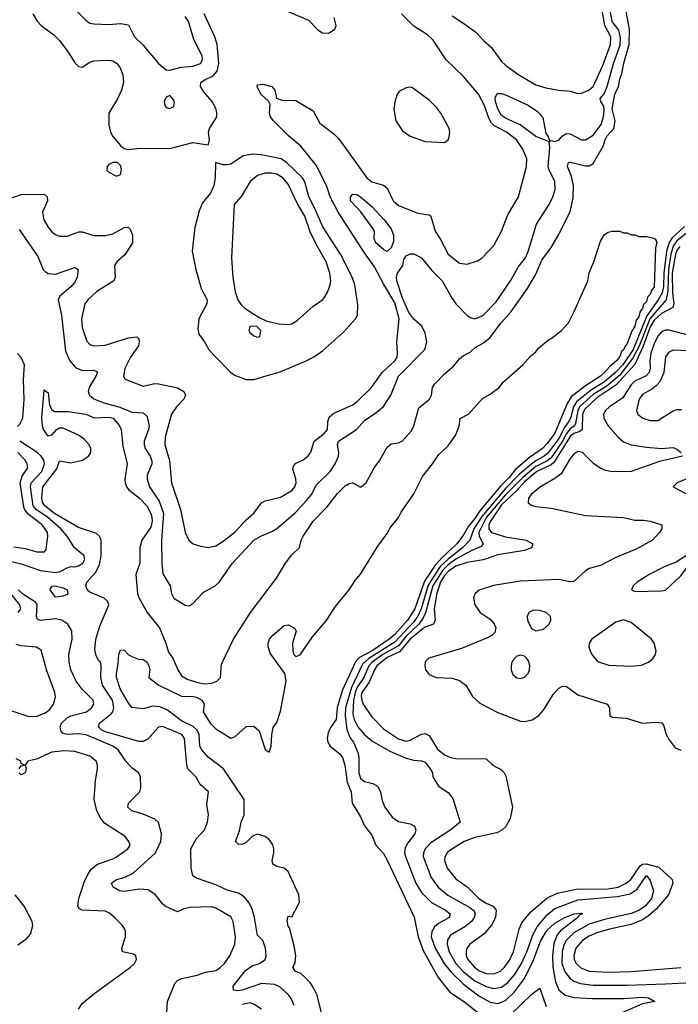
# Model space of a CAD drawing. Header units: inches. Extents: x 1694797 to 1849917, y 907313 to 1017959.
# Tile 523 of 656: x 1775761 to 1779218, y 1001815 to 1006980. Entities that reach past the tile are written whole.
import ezdxf

# ---------------------------------------------------------------- set-up
doc = ezdxf.new("R2010")
doc.units = ezdxf.units.IN
doc.header["$MEASUREMENT"] = 0
doc.layers.add('B7070', color=7, linetype='Continuous')

msp = doc.modelspace()

# ---------------------------------------------------------------- linework, layer by layer
at = {"layer": 'B7070', "color": 5}
for points, elevation in [([(1775759.4, 1005879.4), (1775857.5, 1005737.5), (1775883.9, 1005670), (1775897.2, 1005657.2), (1775910, 1005649.4), (1775950, 1005644.8), (1776050, 1005680.3), (1776068.2, 1005670), (1776062.5, 1005630), (1776050, 1005603.1), (1776030, 1005579.1), (1775972.5, 1005530), (1775962.7, 1005510), (1775980.8, 1005430), (1776001.7, 1005241.8), (1776024.6, 1005190), (1776054.8, 1005154.8), (1776090, 1005140.5), (1776150, 1005140.7), (1776170, 1005133.4), (1776161.8, 1005110), (1776125.6, 1005050), (1776121, 1005030), (1776127.8, 1005010), (1776150, 1004990.9), (1776202.8, 1004970), (1776287.3, 1004947.3), (1776350, 1004921.7), (1776410, 1004917.7), (1776430, 1004898.7), (1776440.1, 1004850), (1776437.1, 1004830), (1776415.1, 1004770), (1776414.7, 1004750), (1776420.6, 1004730), (1776446.2, 1004690), (1776455.7, 1004664.3), (1776455.5, 1004650), (1776430.7, 1004590), (1776429.5, 1004570), (1776443.4, 1004530), (1776493.8, 1004453.8), (1776516.4, 1004390), (1776506.3, 1004250), (1776507.6, 1004127.6), (1776512.8, 1004072.8), (1776550.3, 1004010), (1776558.7, 1003970), (1776570, 1003945.5), (1776630, 1003908.2), (1776650, 1003905.3), (1776670, 1003917.8), (1776724.9, 1003975.1), (1776786.4, 1004010), (1776809, 1004030), (1776878.7, 1004130), (1776990, 1004249.1), (1777030, 1004272.3), (1777085, 1004295), (1777110, 1004311.8), (1777206.8, 1004393.2), (1777270, 1004460.8), (1777292.9, 1004490), (1777319.4, 1004540.6), (1777390, 1004609.2), (1777417.4, 1004650), (1777434.3, 1004690), (1777436.3, 1004710), (1777429.6, 1004750.4), (1777434, 1004770), (1777529.2, 1004830), (1777570, 1004877.1), (1777630, 1004917.1), (1777670, 1004950.3), (1777708.5, 1005010), (1777749.7, 1005110), (1777886.8, 1005250), (1777898.7, 1005290), (1777890, 1005335.7), (1777871.8, 1005371.8), (1777829.5, 1005409.5), (1777803.5, 1005443.5), (1777770, 1005518.4), (1777739.8, 1005610), (1777739.2, 1005630), (1777744.6, 1005650), (1777771.9, 1005690), (1777777.6, 1005722.4), (1777790, 1005742), (1777810, 1005752.4), (1777830, 1005751.4), (1777870, 1005730.2), (1777924.1, 1005664.1), (1777977.5, 1005610), (1778030, 1005516.9), (1778050, 1005489.4), (1778110, 1005427.5), (1778130, 1005415.2), (1778150, 1005411.2), (1778190.9, 1005429.1), (1778260.9, 1005499.1), (1778337.5, 1005610), (1778377.4, 1005682.6), (1778414.9, 1005730), (1778430, 1005763.8), (1778473.2, 1005906.8), (1778539.9, 1006010), (1778559.3, 1006050), (1778572, 1006090), (1778570, 1006133.6), (1778539.8, 1006190), (1778534.6, 1006210), (1778542.8, 1006310), (1778539, 1006339), (1778470, 1006367), (1778388.1, 1006428.1), (1778310, 1006463.8), (1778290, 1006477.4), (1778270, 1006512), (1778258.1, 1006550), (1778257, 1006570), (1778267.1, 1006592.9), (1778290, 1006593), (1778310, 1006586.2), (1778430, 1006531.3), (1778479, 1006499), (1778506.2, 1006466.2), (1778522.9, 1006382.9), (1778533.6, 1006370), (1778542.5, 1006342.5), (1778550, 1006346), (1778570, 1006341.8), (1778590, 1006348), (1778610, 1006370.3), (1778630, 1006383.1), (1778650, 1006381.5), (1778710, 1006350.2), (1778730, 1006350.2), (1778770, 1006374.8), (1778812, 1006430), (1778825.7, 1006470), (1778827.7, 1006507.7), (1778826.4, 1006526.4), (1778811.2, 1006550), (1778806.6, 1006566.6), (1778828.4, 1006591.6), (1778844.9, 1006630), (1778876.9, 1006750), (1778913.2, 1006846.8), (1778915, 1006885), (1778905, 1006925), (1778870, 1006970), (1778860.7, 1007030)], 560), ([(1777201.5, 1001810), (1777186, 1001846), (1777170, 1001866.9), (1777126.5, 1001906.5), (1777098.6, 1001918.6), (1777030, 1001925.2), (1776928.9, 1001890), (1776905.4, 1001885.4), (1776883.4, 1001890), (1776881, 1001910), (1776946.6, 1001993.4), (1776982, 1002018), (1777019.7, 1002030), (1777049.7, 1002050), (1777055.4, 1002070), (1777051.5, 1002110), (1777037, 1002150), (1777010, 1002178), (1777006.9, 1002186.9), (1776993.4, 1002270), (1776980, 1002319.9), (1776964.6, 1002350), (1776939.8, 1002379.8), (1776910, 1002398.9), (1776850, 1002414.2), (1776790, 1002441.5), (1776690, 1002476.4), (1776669.9, 1002489.9), (1776661.5, 1002530), (1776659.9, 1002630), (1776690, 1002685.8), (1776730.7, 1002730), (1776747.6, 1002770), (1776751.4, 1002810), (1776743.3, 1002863.3), (1776751.5, 1002930), (1776708.5, 1002968.5), (1776687.4, 1003007.4), (1776644.5, 1003050), (1776637.7, 1003070), (1776626.6, 1003210), (1776612.8, 1003230), (1776510, 1003273.3), (1776490, 1003269.7), (1776433.4, 1003206.6), (1776410, 1003194), (1776386.4, 1003193.6), (1776206.3, 1003246.3), (1776192.6, 1003252.6), (1776174.9, 1003270), (1776180.5, 1003290), (1776241.9, 1003338.1), (1776250.7, 1003350), (1776255.6, 1003370), (1776247.6, 1003410), (1776195.4, 1003490), (1776188, 1003532), (1776189.6, 1003590.4), (1776185.4, 1003610), (1776177, 1003617), (1776162.9, 1003642.9), (1776156.4, 1003676.4), (1776160.6, 1003730), (1776181.5, 1003798.5), (1776229.7, 1003910), (1776222.9, 1003930), (1776204.8, 1003944.8), (1776130, 1003976.8), (1776115.1, 1003990), (1776107.8, 1004010), (1776112.9, 1004030), (1776158.9, 1004081.1), (1776179.9, 1004120.1), (1776189.5, 1004169.5), (1776189.8, 1004249.8), (1776181.1, 1004270), (1776164.4, 1004284.4), (1776070, 1004316.6), (1775943.9, 1004390), (1775894.2, 1004430), (1775881.1, 1004450), (1775878.4, 1004470), (1775883.5, 1004530), (1775955.8, 1004624.2), (1775970, 1004665.5), (1776030, 1004655.8), (1776090.9, 1004669.1), (1776122.7, 1004690), (1776135.3, 1004710), (1776135.6, 1004730), (1776126, 1004750), (1776100, 1004780), (1776070, 1004800.4), (1775990, 1004837), (1775970, 1004837), (1775950, 1004825.1), (1775930, 1004802.9), (1775910, 1004796), (1775887.1, 1004830), (1775881, 1004850), (1775878.3, 1004890), (1775890, 1005038), (1775910, 1005022), (1775918.4, 1004958.4), (1775930, 1004936), (1775944.9, 1004924.9), (1776015.9, 1004924.1), (1776109, 1004911), (1776152.2, 1004892.2), (1776230, 1004895.7), (1776251.1, 1004890), (1776286, 1004850), (1776293.6, 1004830), (1776303.3, 1004743.4), (1776325.1, 1004650), (1776312.8, 1004570), (1776315.4, 1004550), (1776322.6, 1004530), (1776334.4, 1004514.4), (1776390, 1004469.6), (1776428.6, 1004430), (1776450, 1004390.2), (1776455, 1004370), (1776456.6, 1004350), (1776450, 1004317.5), (1776402.2, 1004250), (1776391.4, 1004210), (1776391.6, 1004128.4), (1776371.2, 1004070), (1776380.4, 1003970), (1776386, 1003950), (1776429.6, 1003870), (1776495.7, 1003790), (1776528.8, 1003710), (1776541.6, 1003661.6), (1776567.1, 1003627.1), (1776590.9, 1003570), (1776610, 1003539.1), (1776640.7, 1003520.7), (1776690, 1003505), (1776730, 1003496.6), (1776770, 1003499.7), (1776795.8, 1003510), (1776815.1, 1003530), (1776820.9, 1003599.1), (1776882.8, 1003730), (1776972, 1003870), (1777109.8, 1004050), (1777155.9, 1004130), (1777190, 1004172.9), (1777229, 1004211), (1777238.4, 1004250), (1777248.1, 1004270), (1777301.9, 1004350), (1777375, 1004425), (1777430, 1004495.4), (1777470, 1004534.2), (1777490, 1004547.4), (1777510.3, 1004550.3), (1777550, 1004527), (1777579.5, 1004550), (1777621.6, 1004630), (1777650, 1004666), (1777690, 1004737.3), (1777710, 1004755.2), (1777750, 1004760.2), (1777770, 1004771), (1777817.2, 1004822.8), (1777830.2, 1004849.8), (1777855.8, 1004944.3), (1777911.2, 1004990), (1777922.2, 1005010), (1777928.1, 1005050), (1777940.2, 1005070), (1777990, 1005122.2), (1778037.4, 1005162.6), (1778070, 1005201.5), (1778090, 1005217.7), (1778124.6, 1005235.4), (1778150, 1005258.8), (1778195.9, 1005284.1), (1778228.8, 1005311.2), (1778288.2, 1005390), (1778341.2, 1005450), (1778426.3, 1005570), (1778470, 1005645.3), (1778501.7, 1005718.3), (1778550, 1005785.6), (1778590, 1005852.6), (1778650, 1005974.3), (1778665.3, 1006045.3), (1778667, 1006110), (1778657.5, 1006157.6), (1778636.8, 1006210), (1778640.9, 1006230), (1778650, 1006233.2), (1778730, 1006212.6), (1778750, 1006213.8), (1778770, 1006225.6), (1778823.5, 1006316.5), (1778833.4, 1006350), (1778844.5, 1006370), (1778879.8, 1006410), (1778885.7, 1006450), (1778870, 1006512.8), (1778885.2, 1006590), (1778903.5, 1006630), (1778910, 1006668.5), (1778921.9, 1006698.1), (1778931.3, 1006751.3), (1778960, 1006850), (1778960.8, 1006930), (1778938.2, 1007050)], 540), ([(1776052.7, 1007032.7), (1776110, 1006975.3), (1776130, 1006961.8), (1776150, 1006958.4), (1776230, 1006954.5), (1776290, 1006960.1), (1776332.2, 1006952.2), (1776364, 1006890), (1776407.7, 1006847.7), (1776490, 1006750.3), (1776530, 1006716.3), (1776550, 1006715.5), (1776608.3, 1006731.7), (1776670, 1006735.5), (1776709.6, 1006750), (1776720.4, 1006770), (1776718.5, 1006790), (1776675.6, 1006875.6), (1776646.9, 1006970), (1776630, 1006996.5)], 640), ([(1777170, 1007023.1), (1777276.9, 1006976.9), (1777326, 1006926), (1777350, 1006910.5), (1777382, 1006910), (1777416, 1006930), (1777422, 1006950), (1777411.1, 1006991.1)], 620), ([(1778030, 1007000.1), (1778096.9, 1006956.9), (1778155, 1006915), (1778195.6, 1006870), (1778236.1, 1006836.1), (1778290, 1006760.8), (1778310, 1006741.8), (1778374.7, 1006694.7), (1778470, 1006638.6), (1778522.5, 1006622.5), (1778590, 1006609.5), (1778650, 1006604.3), (1778690, 1006592.8), (1778710, 1006594), (1778747.9, 1006610), (1778769.9, 1006630.1), (1778820.6, 1006739.4), (1778862.1, 1006850), (1778863.5, 1006890), (1778831.9, 1006950), (1778817.8, 1007030)], 580), ([(1775710, 1006042.6), (1775770, 1006062.2), (1775890, 1006064), (1775906, 1006050), (1775907.1, 1006030), (1775880.9, 1005970), (1775887.8, 1005930), (1775910, 1005891.8), (1775930, 1005867.8), (1775950, 1005852.6), (1775970, 1005845.2), (1776010, 1005844.2), (1776072.5, 1005867.5), (1776090, 1005867), (1776150, 1005848.4), (1776210, 1005847.4), (1776250, 1005857), (1776310, 1005890.2), (1776330, 1005891.7), (1776340.5, 1005880.5), (1776352.8, 1005850), (1776352.7, 1005810), (1776313.6, 1005746.4), (1776271.5, 1005710), (1776259.2, 1005690), (1776263.2, 1005630), (1776254.6, 1005610), (1776166.5, 1005553.5), (1776119.1, 1005510), (1776103.5, 1005490), (1776085.4, 1005410), (1776090, 1005364.9), (1776113.9, 1005293.9), (1776130, 1005276.5), (1776150, 1005268.8), (1776210, 1005272.4), (1776331.6, 1005311.6), (1776376.4, 1005316.4), (1776386.7, 1005306.7), (1776389.2, 1005290), (1776384.1, 1005270), (1776342.7, 1005210), (1776314, 1005150), (1776306.2, 1005110), (1776314.1, 1005094.1), (1776410, 1005057.2), (1776468.7, 1005071.3), (1776489.8, 1005070.2), (1776590, 1005048.6), (1776623.6, 1005030), (1776632.1, 1005010), (1776622.7, 1004990), (1776583.8, 1004950), (1776558.5, 1004910), (1776525.3, 1004790), (1776523.9, 1004750), (1776547.4, 1004667.4), (1776558.3, 1004550), (1776605, 1004410), (1776630.1, 1004290.1), (1776649.4, 1004249.4), (1776671.2, 1004231.2), (1776710, 1004218), (1776750, 1004211.8), (1776790, 1004219.6), (1776830, 1004244.4), (1776890, 1004291.5), (1776950, 1004356.5), (1776990, 1004391.8), (1777030, 1004446.3), (1777050, 1004456.5), (1777130, 1004475.2), (1777190, 1004511), (1777205.9, 1004530), (1777212.1, 1004550), (1777211, 1004571), (1777195.5, 1004624.5), (1777199.3, 1004640.7), (1777208.4, 1004651.6), (1777249, 1004671), (1777274, 1004690), (1777288.9, 1004711.1), (1777306.6, 1004770), (1777359, 1004810), (1777377.3, 1004830), (1777378.1, 1004870), (1777385.2, 1004894.8), (1777410, 1004916.6), (1777510, 1004959.8), (1777530, 1004975), (1777607.3, 1005050), (1777663, 1005130), (1777730.6, 1005190), (1777741.7, 1005210), (1777743.6, 1005230), (1777739.9, 1005290), (1777752.8, 1005410), (1777730, 1005495.2), (1777670, 1005593.6), (1777623.2, 1005683.2), (1777570, 1005757.4), (1777432.6, 1005970), (1777391.1, 1006050), (1777371.6, 1006110), (1777317.6, 1006217.6), (1777236.6, 1006316.6), (1777172.5, 1006370), (1777091.3, 1006451.3), (1777078.3, 1006470), (1777073, 1006490), (1777076.4, 1006536.4), (1777069.6, 1006550), (1777026.9, 1006590), (1777007.6, 1006630), (1777010, 1006638), (1777037.5, 1006642.5), (1777084, 1006630), (1777100.3, 1006610), (1777108.4, 1006568.4), (1777138.3, 1006558.3), (1777210, 1006555.3), (1777302.3, 1006502.3), (1777337.2, 1006437.2), (1777410, 1006381.5), (1777435.7, 1006355.7), (1777582.7, 1006150), (1777610, 1006130.1), (1777670, 1006112.3), (1777690, 1006096.5), (1777722, 1006030), (1777750, 1006005.7), (1777850, 1005965.3), (1777910, 1005956.3), (1777919.6, 1005950), (1777941.7, 1005870), (1777968, 1005830), (1778009.3, 1005750), (1778070, 1005703.6), (1778110, 1005696.9), (1778164.2, 1005715.8), (1778189.1, 1005730.9), (1778250, 1005794.9), (1778289, 1005870), (1778323.7, 1005956.3), (1778379.7, 1006050), (1778420.1, 1006210), (1778423, 1006250), (1778401.6, 1006301.6), (1778369.1, 1006350), (1778315.8, 1006390), (1778250, 1006424.4), (1778237.7, 1006437.7), (1778223.5, 1006463.5), (1778199.8, 1006530), (1778169, 1006589), (1778090, 1006682.7), (1777999.4, 1006770), (1777931.9, 1006871.9), (1777900.6, 1006900.6), (1777830, 1006946.3), (1777764.9, 1007010)], 580), ([(1775830.2, 1007010), (1775852.3, 1006972.3), (1775873.4, 1006950), (1775940.2, 1006900.2), (1775971.1, 1006870), (1776016.5, 1006810), (1776052.3, 1006752.3), (1776070, 1006734), (1776090, 1006730.3), (1776130, 1006757.8), (1776150, 1006763.5), (1776230, 1006767.8), (1776250, 1006764.6), (1776270, 1006751.7), (1776286.5, 1006730), (1776303.5, 1006690), (1776305.6, 1006650), (1776295.2, 1006610), (1776274.9, 1006565.1), (1776228.9, 1006490), (1776228.9, 1006428.9), (1776237.6, 1006390), (1776250, 1006368), (1776290, 1006320.5), (1776310, 1006304.9), (1776330, 1006299.3), (1776394.2, 1006305.8), (1776550, 1006304.7), (1776670, 1006335.3), (1776750, 1006324), (1776752.7, 1006327.3), (1776758, 1006350), (1776752.5, 1006390), (1776757, 1006410), (1776795.2, 1006470), (1776796.5, 1006490), (1776792, 1006510), (1776771.4, 1006550), (1776724.8, 1006604.8), (1776710.4, 1006630), (1776712.5, 1006650), (1776734.4, 1006665.6), (1776775.6, 1006684.4), (1776798.4, 1006710), (1776806, 1006750), (1776797.2, 1006850), (1776784.6, 1006890), (1776729.5, 1007010)], 620), ([(1779250, 1005895), (1779185.2, 1005834.8), (1779169.3, 1005810.7), (1779155.8, 1005764.2), (1779142.1, 1005650), (1779139.2, 1005580.8), (1779132.6, 1005547.4), (1779112.3, 1005510), (1779053.1, 1005426.9), (1778980, 1005250), (1778926.8, 1005170), (1778890, 1005130.3), (1778830, 1005080.4), (1778761.4, 1005038.6), (1778684, 1004976), (1778667.4, 1004950), (1778652.1, 1004890), (1778642, 1004870), (1778619.8, 1004840.2), (1778590, 1004783.2), (1778533.2, 1004706.8), (1778513.8, 1004690), (1778470, 1004666.5), (1778437.7, 1004642.3), (1778383.9, 1004596.1), (1778310, 1004520.8), (1778185.9, 1004374.1), (1778145, 1004310), (1778122.7, 1004250), (1778084.5, 1004210), (1778009, 1004151), (1777968.6, 1004111.4), (1777905.7, 1004014.3), (1777868.5, 1003890), (1777850, 1003850.8), (1777830, 1003821.6), (1777730, 1003714.8), (1777593.9, 1003630), (1777560.1, 1003599.9), (1777502.5, 1003477.5), (1777471.7, 1003370), (1777469.3, 1003330), (1777477.6, 1003257.6), (1777494.4, 1003214.4), (1777513.2, 1003190), (1777536.1, 1003136.1), (1777540.9, 1003110), (1777540.3, 1003030), (1777550, 1002999.7), (1777570, 1002983.4), (1777614.4, 1002974.4), (1777639.2, 1002959.2), (1777655.3, 1002930), (1777663.4, 1002883.4), (1777676.9, 1002850), (1777716.7, 1002796.7), (1777750, 1002774), (1777810, 1002761.8), (1777832.9, 1002750), (1777841, 1002730), (1777834.8, 1002710), (1777798.2, 1002661.8), (1777784.4, 1002635.6), (1777781.3, 1002610), (1777785.1, 1002590), (1777840.3, 1002450), (1777870, 1002401.5), (1777922.5, 1002350), (1777995.5, 1002310), (1778020.5, 1002290), (1778015.4, 1002270), (1777959.9, 1002240.1), (1777937.6, 1002222.4), (1777923.4, 1002196.6), (1777921.4, 1002170), (1777941.1, 1002110), (1777989.2, 1002029.2), (1778024.8, 1001984.8), (1778090, 1001921.6), (1778170, 1001859.7), (1778230, 1001826.3), (1778270, 1001819.7), (1778310, 1001835.9), (1778358.6, 1001881.4), (1778410, 1001950.1), (1778456.7, 1002043.3), (1778496.7, 1002150), (1778530, 1002203.8), (1778570, 1002241.6), (1778622.5, 1002270), (1778670.7, 1002290.7), (1778710, 1002294), (1778714.9, 1002290), (1778696.5, 1002283.5), (1778690.2, 1002270), (1778599.2, 1002200.8), (1778581, 1002179), (1778563.8, 1002136.2), (1778557.3, 1002070), (1778559.9, 1002010), (1778573.5, 1001933.5), (1778591.4, 1001891.4), (1778624.1, 1001864.1), (1778671.1, 1001851.1), (1778765.8, 1001845.8), (1778930, 1001845.2), (1779030, 1001853.3), (1779060.7, 1001850), (1779094, 1001830), (1779030, 1001818.1), (1778913.7, 1001766.3)], 540), ([(1779294.5, 1005885.5), (1779210, 1005819.4), (1779190, 1005792.4), (1779177.9, 1005750), (1779166.4, 1005670), (1779162.4, 1005557.6), (1779154, 1005510), (1779068.5, 1005411.5), (1779012.6, 1005267.4), (1778977.8, 1005202.2), (1778910, 1005115.9), (1778841.6, 1005058.4), (1778770, 1005014.1), (1778699.8, 1004950), (1778689.7, 1004930), (1778678.8, 1004861.2), (1778672.3, 1004850), (1778650, 1004833.3), (1778630, 1004810), (1778609.3, 1004770), (1778550, 1004681.6), (1778530, 1004665.8), (1778470, 1004636.6), (1778401.2, 1004578.8), (1778310, 1004488.2), (1778210.4, 1004370), (1778170, 1004290), (1778173.1, 1004270), (1778193.7, 1004230), (1778183.1, 1004216.9), (1778130, 1004193.9), (1778050, 1004150.3), (1778010, 1004121.1), (1777979.3, 1004090), (1777928.9, 1004010), (1777891, 1003869), (1777878.2, 1003841.8), (1777855.3, 1003810), (1777790, 1003746.6), (1777750, 1003696.5), (1777666.3, 1003650), (1777610.7, 1003610), (1777593.1, 1003590), (1777566.6, 1003530), (1777530, 1003474.7), (1777521, 1003450), (1777512.9, 1003410), (1777510, 1003337.3), (1777516, 1003310), (1777536.3, 1003270), (1777570.5, 1003230), (1777610, 1003197), (1777703.5, 1003143.5), (1777790, 1003106.7), (1777830, 1003095.9), (1777870, 1003093.1), (1777890, 1003085.2), (1777915.9, 1003050), (1777927, 1003030), (1777928.9, 1003008.9), (1777959.9, 1002959.9), (1778010, 1002926.4), (1778034.1, 1002894.1), (1778072.7, 1002770), (1778023.6, 1002730), (1777918.2, 1002661.8), (1777888.5, 1002630), (1777879.6, 1002610), (1777878.4, 1002590), (1777920.6, 1002480.6), (1777956.8, 1002430), (1778007.5, 1002387.5), (1778123.6, 1002323.6), (1778146.1, 1002306.1), (1778152.3, 1002290), (1778146.2, 1002270), (1778131.7, 1002250), (1778097.9, 1002222.1), (1778022.1, 1002177.9), (1778006, 1002154), (1778004.2, 1002130), (1778014.8, 1002090), (1778050.8, 1002030), (1778090, 1001986.5), (1778150, 1001939), (1778210, 1001909.4), (1778250, 1001897.5), (1778290, 1001905.7), (1778323.1, 1001930), (1778358.2, 1001970), (1778394.8, 1002030), (1778422.1, 1002090), (1778456.4, 1002183.6), (1778477.6, 1002222.4), (1778530, 1002285.4), (1778570, 1002318.4), (1778690, 1002363.6), (1778898.9, 1002381.1), (1778965.2, 1002394.8), (1779000.9, 1002419.1), (1779050, 1002491.2), (1779070, 1002464.2), (1779086.6, 1002410), (1779076, 1002370), (1779043.1, 1002330), (1779010, 1002307.4), (1778970, 1002291.6), (1778830, 1002260.5), (1778750, 1002236.2), (1778670.1, 1002190), (1778629.8, 1002150.2), (1778619, 1002130), (1778608, 1002092), (1778607, 1002030), (1778623.4, 1001983.4), (1778650, 1001950.6), (1778670, 1001937.4), (1778704.5, 1001924.5), (1778770, 1001915.3), (1778950, 1001915.3), (1779150, 1001922.3), (1779390, 1001935.5)], 560), ([(1777346, 1001770), (1777322.6, 1001862.6), (1777302.6, 1001902.6), (1777285.1, 1001930), (1777258, 1001958), (1777237, 1001977), (1777206.6, 1001990), (1777195.3, 1002010), (1777206.5, 1002033.5), (1777211.3, 1002071.3), (1777202.5, 1002122.5), (1777176.4, 1002216.4), (1777170, 1002226), (1777164.9, 1002255.1), (1777170, 1002278), (1777190, 1002274), (1777223.1, 1002336.9), (1777229, 1002351), (1777226, 1002390), (1777170, 1002511.5), (1777150, 1002529.6), (1777110, 1002537.6), (1777089.5, 1002550), (1777085.6, 1002570), (1777094.7, 1002610), (1777094.5, 1002630), (1777090, 1002651.5), (1777070, 1002679.6), (1777050, 1002695.6), (1777010, 1002707), (1776982.5, 1002697.5), (1776950, 1002664), (1776930, 1002655.3), (1776910, 1002654), (1776894, 1002670), (1776914.5, 1002725.5), (1776922.9, 1002770), (1776939.5, 1002810), (1776939.6, 1002890), (1776831.5, 1003050), (1776750, 1003112.5), (1776717.7, 1003150), (1776707, 1003170), (1776702.6, 1003230), (1776693.4, 1003253.4), (1776672.6, 1003272.6), (1776610, 1003301.7), (1776537.9, 1003357.9), (1776496.1, 1003376.1), (1776460.1, 1003379.9), (1776410, 1003365.6), (1776350, 1003372.8), (1776330, 1003398.7), (1776289.2, 1003470), (1776270, 1003529.2), (1776268.6, 1003550), (1776278.2, 1003601.8), (1776280.9, 1003650), (1776290, 1003674.8), (1776310, 1003673.4), (1776330, 1003650.4), (1776350, 1003639.1), (1776385.5, 1003625.5), (1776410, 1003623.8), (1776430, 1003610.3), (1776439.2, 1003590), (1776444.9, 1003570), (1776439.1, 1003530), (1776491.3, 1003490), (1776610, 1003430.8), (1776672.7, 1003430), (1776690, 1003426.2), (1776717.5, 1003410), (1776729.4, 1003390), (1776724.1, 1003350), (1776761.5, 1003290), (1776790, 1003260.8), (1776870, 1003211), (1776890, 1003218), (1776950, 1003273.4), (1776990, 1003274), (1777018.8, 1003250), (1777050, 1003151.3), (1777070, 1003138), (1777081.7, 1003170), (1777084.7, 1003230), (1777092, 1003268), (1777110, 1003294), (1777130, 1003352.8), (1777160.5, 1003510), (1777152.1, 1003550), (1777076.4, 1003656.4), (1777065.8, 1003690), (1777065.4, 1003710), (1777072.3, 1003730), (1777090, 1003751.1), (1777150, 1003803.1), (1777170, 1003805.5), (1777194.4, 1003794.4), (1777206, 1003786), (1777212, 1003772), (1777192.9, 1003710), (1777194, 1003670), (1777200.1, 1003650), (1777210, 1003639.6), (1777232.4, 1003647.6), (1777297.8, 1003742.2), (1777370, 1003827.2), (1777418.3, 1003901.7), (1777490.5, 1003989.5), (1777521.7, 1004038.3), (1777550, 1004072.3), (1777640.8, 1004219.2), (1777690, 1004284), (1777705, 1004315), (1777750, 1004368.6), (1777763.2, 1004396.8), (1777830, 1004492.9), (1777875.4, 1004584.6), (1777928, 1004650), (1777960.6, 1004699.4), (1778010, 1004745.3), (1778050, 1004802.6), (1778067.2, 1004847.2), (1778072.8, 1004887.2), (1778116, 1004910), (1778190, 1004993.4), (1778230, 1005014.9), (1778277.2, 1005050), (1778299.5, 1005080.5), (1778401.6, 1005170), (1778443.5, 1005216.5), (1778470, 1005237.3), (1778483.5, 1005256.5), (1778537.5, 1005302.5), (1778550, 1005307.6), (1778605.1, 1005350), (1778640.7, 1005390), (1778671.4, 1005448.6), (1778742, 1005610), (1778750, 1005651.3), (1778775.1, 1005710), (1778810, 1005818), (1778830, 1005854), (1778850, 1005866), (1778871.1, 1005871.1), (1778910, 1005871.3), (1778930, 1005862), (1778950, 1005862), (1778971.6, 1005851.6), (1778991.1, 1005851.1), (1779010, 1005842), (1779050, 1005842), (1779076.9, 1005836.9), (1779094, 1005830), (1779102, 1005822), (1779104.7, 1005810), (1779097.3, 1005782.7), (1779090, 1005577.2), (1779077.8, 1005562.2), (1779070, 1005539.5), (1779056.3, 1005523.7), (1779050, 1005502.4), (1779034.8, 1005485.2), (1779030, 1005466.6), (1779014.9, 1005445.1), (1779010, 1005421.6), (1778996.9, 1005403.1), (1778990, 1005372), (1778973.9, 1005346.1), (1778950, 1005281.1), (1778936.1, 1005263.9), (1778930, 1005247.7), (1778920.2, 1005239.8), (1778910, 1005213.3), (1778892.7, 1005190), (1778858.6, 1005161.4), (1778830.9, 1005130), (1778808.7, 1005110), (1778736.4, 1005063.6), (1778657.1, 1005002.9), (1778633.9, 1004966.1), (1778570, 1004811.2), (1778530, 1004757.5), (1778504.9, 1004730), (1778436.9, 1004683.1), (1778362, 1004618), (1778330, 1004578.6), (1778285.4, 1004534.6), (1778175.9, 1004404.1), (1778150, 1004363.9), (1778116, 1004324), (1778090, 1004277), (1778056.2, 1004230), (1777979.3, 1004160.7), (1777940.8, 1004119.2), (1777885, 1004035), (1777835, 1003890), (1777796.5, 1003830), (1777730, 1003755.2), (1777700.7, 1003730), (1777610.9, 1003670), (1777545.1, 1003634.9), (1777525.3, 1003614.7), (1777455.5, 1003464.5), (1777427, 1003373), (1777421.5, 1003310), (1777391.9, 1003268.1), (1777380, 1003240), (1777375, 1003210), (1777378.1, 1003190), (1777390, 1003170), (1777441.2, 1003130), (1777456.1, 1003110), (1777467.2, 1003070), (1777480.3, 1002980.3), (1777501.3, 1002930), (1777505.6, 1002870), (1777550, 1002798.3), (1777571.4, 1002751.4), (1777610, 1002703), (1777631.1, 1002650), (1777670, 1002606.7), (1777690, 1002571.6), (1777831.9, 1002271.9), (1777852.6, 1002170), (1777878.3, 1002098.3), (1777956.6, 1001956.6), (1778018.3, 1001878.3), (1778090, 1001831), (1778180.5, 1001760.5)], 520), ([(1779225.2, 1005790), (1779210.3, 1005769.7), (1779203.5, 1005750), (1779184.8, 1005650), (1779187.2, 1005547.2), (1779194.9, 1005490), (1779189.3, 1005470.7), (1779130, 1005438.5), (1779090, 1005404.4), (1779070, 1005369.3), (1779033.3, 1005266.7), (1778989.4, 1005170.6), (1778890, 1005062.4), (1778790, 1004997.1), (1778725.5, 1004934.5), (1778714.3, 1004910), (1778713.8, 1004830), (1778700.4, 1004819.6), (1778670, 1004808.9), (1778650, 1004794.1), (1778563.5, 1004656.5), (1778550, 1004645.1), (1778475, 1004610), (1778410, 1004556.3), (1778370, 1004510.3), (1778290, 1004434.5), (1778232.5, 1004350), (1778224.1, 1004330), (1778223.1, 1004310), (1778237.7, 1004290), (1778310, 1004266.9), (1778419.5, 1004250), (1778454, 1004230), (1778447.9, 1004210), (1778410, 1004195.8), (1778270, 1004172.1), (1778194.1, 1004145.9), (1778110, 1004132.6), (1778050, 1004113.2), (1778010, 1004085.9), (1777990, 1004064.1), (1777969.9, 1004030), (1777950, 1003972.2), (1777936.7, 1003890), (1777941.8, 1003830), (1777933.5, 1003810), (1777890, 1003793.3), (1777870, 1003779.1), (1777810, 1003729.8), (1777755.2, 1003664.8), (1777690, 1003634.4), (1777636.1, 1003590), (1777623.2, 1003570), (1777595.7, 1003504.3), (1777556.7, 1003450), (1777553.5, 1003433.5), (1777556.5, 1003410), (1777566.4, 1003386.4), (1777610, 1003322.7), (1777670, 1003261), (1777750, 1003207.5), (1777790, 1003196.3), (1777810, 1003200.6), (1777870, 1003233.1), (1777890, 1003235), (1777910, 1003225.4), (1777953.4, 1003153.4), (1777990, 1003123.2), (1778021.6, 1003110), (1778050, 1003105.5), (1778210, 1003103.7), (1778244.9, 1003070), (1778290, 1003044.4), (1778304.4, 1003030), (1778312.8, 1003012.8), (1778347.6, 1002850), (1778334.4, 1002790), (1778312.2, 1002747.8), (1778292, 1002728), (1778265.2, 1002714.8), (1778150, 1002689.5), (1778094.2, 1002670), (1778018, 1002622), (1778004.3, 1002610), (1777992.1, 1002587.9), (1777990.1, 1002570), (1778003.9, 1002530), (1778050, 1002474.3), (1778110, 1002430.8), (1778171.2, 1002370), (1778210, 1002345.1), (1778246.8, 1002330), (1778262.5, 1002310), (1778259, 1002270), (1778237.4, 1002230), (1778196.6, 1002183.4), (1778124.3, 1002130), (1778109.2, 1002110.8), (1778104.1, 1002095.9), (1778104.7, 1002070), (1778113.1, 1002050), (1778147.2, 1002010), (1778170, 1001993.1), (1778210, 1001977.1), (1778250, 1001975), (1778283.7, 1001990), (1778305.8, 1002010), (1778330, 1002043.5), (1778353.2, 1002090), (1778381.6, 1002210), (1778396.8, 1002243.2), (1778442.1, 1002297.9), (1778528.4, 1002371.6), (1778582.4, 1002397.6), (1778681.4, 1002418.5), (1778850, 1002420.6), (1778902.4, 1002430), (1778943.8, 1002450), (1778967.8, 1002470), (1779017.6, 1002542.4), (1779030, 1002551), (1779048.2, 1002551.8), (1779114.6, 1002534.6), (1779185.1, 1002470), (1779188.5, 1002450), (1779165.6, 1002390), (1779103.5, 1002316.5), (1779061.2, 1002278.8), (1779030, 1002257.6), (1778970, 1002234.4), (1778855.6, 1002210), (1778790, 1002190.9), (1778750, 1002173.5), (1778714.2, 1002150), (1778680.5, 1002110), (1778669, 1002070), (1778671, 1002050), (1778680.9, 1002030), (1778706.4, 1002006.4), (1778750, 1001989.7), (1778850, 1001984.3), (1778970, 1001987.2), (1779230, 1002008.8)], 580), ([(1779310, 1005315), (1779170, 1005351.7), (1779150, 1005350.6), (1779130, 1005341.8), (1779110, 1005319.9), (1779090, 1005279.4), (1779073.6, 1005230), (1779068.4, 1005190), (1779070.6, 1005150), (1779065.3, 1005130), (1779048.1, 1005111.9), (1778990, 1005083.6), (1778970, 1005064.6), (1778924.9, 1004995.1), (1778855.8, 1004950), (1778835.3, 1004930), (1778825.4, 1004910), (1778826.4, 1004890), (1778849, 1004850), (1778901.3, 1004790), (1778930, 1004766.3), (1778970, 1004750.1), (1779050, 1004736.8), (1779129.9, 1004730.1), (1779190, 1004735.3), (1779210, 1004727.7), (1779233, 1004710)], 620), ([(1775750, 1004845.9), (1775762.1, 1004857.9), (1775777.7, 1004890), (1775784.6, 1004990), (1775782, 1005090), (1775787.5, 1005170), (1775770, 1005208.6), (1775750, 1005229.8)], 560), ([(1779270, 1005242.5), (1779190, 1005246.3), (1779165.5, 1005234.5), (1779150, 1005211.6), (1779141.9, 1005130), (1779120, 1005080), (1779101.2, 1005058.8), (1779078.2, 1005041.8), (1779030, 1005014.6), (1779011.5, 1004990), (1778998.9, 1004930), (1779004.9, 1004910), (1779030.7, 1004890), (1779070, 1004877.3), (1779110, 1004878), (1779190, 1004928.4), (1779210, 1004935.2), (1779234.9, 1004934.9)], 640), ([(1775710, 1004140.3), (1775770, 1004126.4), (1775870.3, 1004090), (1775950, 1004080.6), (1775974.6, 1004085.4), (1776010, 1004105.3), (1776030, 1004111.1), (1776050, 1004110.2), (1776070, 1004115.4), (1776092.2, 1004130), (1776104.1, 1004150), (1776098, 1004170), (1776048.8, 1004208.8), (1776011, 1004270), (1775977.7, 1004310), (1775907.8, 1004370), (1775848.9, 1004408.9), (1775832.2, 1004430), (1775817.7, 1004530), (1775821.3, 1004550), (1775877.6, 1004610), (1775892, 1004650), (1775887.6, 1004670), (1775875, 1004690), (1775854, 1004710), (1775761.4, 1004770)], 560), ([(1775730, 1004215.7), (1775790, 1004207), (1775850.6, 1004189.4), (1775891.7, 1004188.3), (1775899.6, 1004200.4), (1775909.2, 1004270), (1775906.7, 1004290), (1775879.9, 1004330), (1775806.5, 1004386.5), (1775788.4, 1004408.4), (1775782.8, 1004422.8), (1775764.7, 1004550), (1775774.1, 1004585.9), (1775803.4, 1004630), (1775801.2, 1004650), (1775790.4, 1004670), (1775751.8, 1004710)], 580), ([(1779238.8, 1004690), (1779118.1, 1004661.9), (1778970, 1004610.9), (1778870, 1004608.1), (1778834.8, 1004614.8), (1778807.6, 1004627.6), (1778772.8, 1004652.8), (1778715.4, 1004710), (1778690, 1004714.9), (1778670, 1004701.3), (1778650, 1004677.8), (1778602.3, 1004597.7), (1778570, 1004572.9), (1778494.8, 1004530), (1778446, 1004490), (1778431, 1004470), (1778430, 1004446), (1778450, 1004431.2), (1778470, 1004426.3), (1778550, 1004418.4), (1778730, 1004379.5), (1778930, 1004368.1), (1778990, 1004355.1), (1779035.2, 1004355.2), (1779069.4, 1004349.4), (1779130.4, 1004330), (1779131.8, 1004310), (1779118.9, 1004290), (1779081.8, 1004250), (1778996.5, 1004203.5), (1778890, 1004158.5), (1778810, 1004117.4), (1778750, 1004101.9), (1778730, 1004089.8), (1778670, 1004032.7), (1778650, 1004030.6), (1778590, 1004043.8), (1778390, 1004034.7), (1778248, 1004012), (1778171.7, 1003988.3), (1778151.6, 1003970), (1778143.6, 1003950), (1778150.2, 1003910), (1778178.3, 1003870), (1778230, 1003835.5), (1778251.4, 1003811.4), (1778260.5, 1003790), (1778254.7, 1003765.3), (1778239.1, 1003750), (1778220.1, 1003739.9), (1778079, 1003681), (1777908.7, 1003631.3), (1777888.5, 1003611.5), (1777886.9, 1003590), (1777891.6, 1003570), (1777910, 1003545.3), (1777946.8, 1003530), (1778030, 1003525.6), (1778070, 1003513.2), (1778103.1, 1003490), (1778138.3, 1003430), (1778175.5, 1003395.5), (1778270, 1003345.4), (1778390, 1003300.2), (1778410, 1003298.5), (1778450, 1003307.1), (1778485.7, 1003330), (1778510, 1003357.4), (1778560.5, 1003439.5), (1778590, 1003474), (1778610, 1003484.9), (1778630, 1003483.1), (1778690, 1003439), (1778844, 1003390), (1778856.5, 1003370), (1778857.6, 1003330), (1778870, 1003321.5), (1778943.9, 1003316.1), (1779030, 1003289.4), (1779096.1, 1003296.1), (1779131.8, 1003291.8), (1779139.5, 1003279.5), (1779154.4, 1003230), (1779170, 1003202), (1779201.3, 1003161.3), (1779230, 1003148.9)], 620), ([(1779257.3, 1004570), (1779210.7, 1004550), (1779191, 1004530), (1779310, 1004467.4)], 640), ([(1775754, 1003870), (1775766.9, 1003890), (1775762.5, 1003910), (1775650, 1004048.6)], 580), ([(1776533.2, 1001770), (1776536.2, 1001830), (1776575.9, 1001924.1), (1776590, 1001939.8), (1776610, 1001950.1), (1776692.1, 1001967.9), (1776735.7, 1001984.3), (1776790, 1001993.2), (1776810, 1002004.6), (1776835.7, 1002030), (1776864.5, 1002070), (1776889.8, 1002130), (1776894.2, 1002170), (1776882.4, 1002250), (1776870, 1002273.6), (1776790, 1002320.3), (1776770, 1002326.8), (1776656.3, 1002323.7), (1776623.4, 1002316.6), (1776590, 1002301.2), (1776525.2, 1002330), (1776510, 1002342.7), (1776473.6, 1002390), (1776435.9, 1002415.9), (1776390, 1002419.8), (1776310, 1002406.5), (1776284.5, 1002410), (1776251.3, 1002430), (1776243.7, 1002450), (1776258, 1002462), (1776269.4, 1002470), (1776310, 1002480.7), (1776357.4, 1002502.6), (1776473.8, 1002610), (1776502.8, 1002670), (1776505.7, 1002710), (1776489.2, 1002769.2), (1776470, 1002787.1), (1776410, 1002812), (1776349.4, 1002829.4), (1776328.7, 1002848.7), (1776332.8, 1002870), (1776392.2, 1002930), (1776397.3, 1002950), (1776395.9, 1003010), (1776385.7, 1003030), (1776350, 1003056), (1776318.3, 1003090), (1776278.3, 1003150), (1776250.6, 1003170), (1776110, 1003228.7), (1776070, 1003233.9), (1776010, 1003230.7), (1775990, 1003236.4), (1775977, 1003250), (1775974.2, 1003270), (1775981.6, 1003290), (1776010, 1003317.9), (1776030, 1003328.6), (1776111.9, 1003350), (1776138.6, 1003370), (1776149.8, 1003390), (1776146.3, 1003410), (1776089, 1003469), (1776057.4, 1003510), (1776029.8, 1003570), (1776020.9, 1003610), (1776018.6, 1003650), (1776036.5, 1003730), (1776034.9, 1003774.9), (1776013.7, 1003810), (1775982, 1003830), (1775950, 1003836.5), (1775870, 1003829.3), (1775855.3, 1003835.3), (1775848.8, 1003850), (1775854, 1003910), (1775845, 1003925), (1775783.3, 1003963.3), (1775752.8, 1003990)], 560), ([(1775710, 1003358.5), (1775810, 1003325), (1775853.1, 1003326.9), (1775895.7, 1003344.3), (1775919, 1003361), (1775939.1, 1003390), (1775948.7, 1003428.7), (1775945.8, 1003450), (1775902.5, 1003570), (1775873.6, 1003673.6), (1775848.3, 1003688.3), (1775770, 1003694.9), (1775742.1, 1003702.1)], 580), ([(1776069.8, 1001789.7), (1776090, 1001818.8), (1776149.8, 1001870), (1776343.5, 1002010), (1776364, 1002030), (1776374.5, 1002050), (1776371, 1002070), (1776357.9, 1002077.9), (1776300.7, 1002090), (1776296.8, 1002110), (1776316.3, 1002170), (1776316.9, 1002196.9), (1776313.3, 1002210), (1776298.7, 1002230), (1776259.3, 1002270), (1776232.6, 1002292.6), (1776210, 1002303.9), (1776090, 1002308.7), (1776075.9, 1002315.9), (1776065.9, 1002330), (1776072.3, 1002370), (1776101.2, 1002458.8), (1776114.8, 1002490), (1776136.4, 1002523.6), (1776170, 1002550.8), (1776250, 1002578.4), (1776270, 1002589.4), (1776328.5, 1002630), (1776341.1, 1002650), (1776334, 1002670), (1776314.7, 1002694.7), (1776206.2, 1002766.2), (1776187, 1002790), (1776166.5, 1002830), (1776152.8, 1002890), (1776158.5, 1002990), (1776169.9, 1003050), (1776169.9, 1003070), (1776163.5, 1003090), (1776130, 1003117.4), (1776050, 1003141.8), (1775995.3, 1003144.7), (1775930, 1003137.2), (1775850, 1003101.6), (1775804.7, 1003090), (1775790.7, 1003070), (1775795.8, 1003050), (1775790.2, 1003030), (1775770, 1003019.5), (1775759.5, 1003030)], 580), ([(1775759.5, 1003050), (1775770, 1003066.8), (1775786, 1003070), (1775770, 1003078), (1775766.6, 1003090), (1775743.6, 1003103.6)], 580), ([(1775752.5, 1002127.5), (1775799.1, 1002160.9), (1775817.4, 1002182.6), (1775831, 1002229), (1775826.3, 1002250), (1775785.4, 1002330), (1775738.4, 1002390)], 620), ([(1778338.4, 1001761.6), (1778450, 1001870.3), (1778490, 1001900.5), (1778523.8, 1001803.8)], 520), ([(1777030.6, 1001789.4), (1776990, 1001816), (1776970, 1001822.4), (1776930, 1001815.1)], 560)]:
    msp.add_lwpolyline(points, dxfattribs=dict(at, elevation=elevation))
for points, elevation in [([(1777810, 1006626), (1777790, 1006622.7), (1777754.6, 1006605.4), (1777743, 1006590), (1777730.3, 1006549.7), (1777724.2, 1006510), (1777734.6, 1006450), (1777770, 1006397), (1777810, 1006369.2), (1777890, 1006340.3), (1777990, 1006334.9), (1778009.4, 1006350), (1778014.9, 1006365.1), (1778018.9, 1006390), (1778015.4, 1006410), (1777970.8, 1006490), (1777950, 1006516.8), (1777910, 1006558), (1777822.7, 1006622.7)], 620), ([(1776550, 1006582.7), (1776530, 1006574), (1776520.4, 1006550), (1776522.4, 1006530), (1776530, 1006519.1), (1776550, 1006513.4), (1776570, 1006524), (1776574, 1006546), (1776570, 1006558)], 640), ([(1776984.9, 1006275.1), (1776933.8, 1006266.2), (1776870, 1006222.7), (1776850, 1006217.7), (1776830, 1006218.7), (1776788.5, 1006231.5), (1776787.7, 1006150), (1776780.2, 1006110), (1776762.9, 1006070), (1776720.6, 1006019.4), (1776703.1, 1005976.9), (1776681.2, 1005890), (1776666.1, 1005766.1), (1776685, 1005670), (1776714.5, 1005570), (1776745.4, 1005510), (1776743, 1005490), (1776702.1, 1005410), (1776695.8, 1005355.8), (1776700.7, 1005330), (1776731, 1005290), (1776754.2, 1005250), (1776779.7, 1005219.7), (1776870, 1005128.7), (1776894.2, 1005114.2), (1776950, 1005092.8), (1776990, 1005092.6), (1777030, 1005104.2), (1777127.6, 1005132.4), (1777264.5, 1005190), (1777307.6, 1005212.4), (1777350, 1005242.8), (1777460, 1005340), (1777523.5, 1005410), (1777534.2, 1005430), (1777535.4, 1005484.6), (1777519.4, 1005590), (1777506.9, 1005630), (1777445.6, 1005750), (1777352.7, 1005892.7), (1777310, 1005989.9), (1777278.2, 1006050), (1777256.9, 1006130), (1777244.9, 1006150), (1777162.3, 1006230), (1777132.9, 1006250), (1777029.2, 1006270.8)], 620), ([(1776250, 1006231.3), (1776230, 1006220.7), (1776220.4, 1006210), (1776219.3, 1006190), (1776230, 1006179.3), (1776270, 1006159.1), (1776290, 1006167.3), (1776295.9, 1006195.9), (1776290, 1006215.3), (1776275.3, 1006230)], 620), ([(1777084.9, 1006175.1), (1777050, 1006174.9), (1777010, 1006162.6), (1776970, 1006130.7), (1776925.5, 1006054.5), (1776886.3, 1006010), (1776872.4, 1005730), (1776879.6, 1005630), (1776892.3, 1005552.3), (1776906.5, 1005510), (1776923.9, 1005483.9), (1776944.5, 1005464.5), (1777018.6, 1005418.6), (1777058.8, 1005398.8), (1777123.8, 1005383.8), (1777170, 1005381.4), (1777190, 1005385), (1777218.3, 1005401.7), (1777302, 1005478), (1777349.7, 1005510), (1777358.8, 1005521.2), (1777376.1, 1005550), (1777390.8, 1005590), (1777393.6, 1005610), (1777389, 1005650), (1777369.7, 1005710.3), (1777318.5, 1005798.5), (1777286.4, 1005866.4), (1777257.7, 1005950), (1777217.6, 1006017.6), (1777170, 1006117.3), (1777142.7, 1006150), (1777110, 1006169.9)], 640), ([(1777690, 1005763.6), (1777672.9, 1005772.9), (1777630, 1005809.6), (1777622, 1005830), (1777622.7, 1005870), (1777611.8, 1005890), (1777551.8, 1005971.8), (1777497.2, 1006030), (1777498, 1006050), (1777510, 1006064), (1777530, 1006063.1), (1777550, 1006051.2), (1777610, 1005999.2), (1777673.2, 1005930), (1777710, 1005882.3), (1777723.7, 1005850), (1777723.1, 1005816.9), (1777710, 1005782.9)], 560), ([(1776970, 1005373.2), (1776964, 1005350), (1776970, 1005338), (1776990, 1005322), (1777010, 1005314), (1777022, 1005318), (1777026, 1005350), (1777006, 1005370)], 640), ([(1779315.3, 1004195.3), (1779290, 1004188), (1779206, 1004134), (1779144, 1004110), (1779064, 1004070), (1779001, 1004030), (1778981, 1004010), (1778972, 1003990), (1778990, 1003981), (1779130, 1003983.7), (1779150, 1003988.4), (1779230, 1004062), (1779296, 1004150), (1779318, 1004190)], 640), ([(1775950, 1003951.5), (1775921.3, 1003990), (1775922.8, 1003997.2), (1775931.4, 1004008.6), (1775946, 1004010), (1775990, 1004000.2), (1776010.2, 1003990), (1776014.6, 1003970), (1776010, 1003965.1), (1775990, 1003955.6)], 540), ([(1778457.7, 1003882.3), (1778433.4, 1003870), (1778424.9, 1003850), (1778426.7, 1003830), (1778447, 1003787), (1778470, 1003774), (1778510, 1003783), (1778539.5, 1003810), (1778549.4, 1003830), (1778546.6, 1003850), (1778524, 1003870), (1778490, 1003881.3)], 640), ([(1778930, 1003832.7), (1778890, 1003819.6), (1778764, 1003730), (1778750.6, 1003710), (1778748.4, 1003690), (1778754.9, 1003670), (1778764.4, 1003650), (1778793.7, 1003613.7), (1778853.4, 1003593.4), (1778970, 1003589.2), (1779024.9, 1003595.1), (1779060.9, 1003610), (1779084.5, 1003630), (1779097, 1003650), (1779102, 1003670), (1779091.5, 1003710), (1779076.3, 1003730), (1778970, 1003818.4)], 640), ([(1778390, 1003646.6), (1778370, 1003640.9), (1778353.8, 1003626.2), (1778344.4, 1003610), (1778340.4, 1003590), (1778340.4, 1003570), (1778350, 1003544.9), (1778370, 1003528.4), (1778390, 1003524.9), (1778410, 1003530.6), (1778429.4, 1003550), (1778436.9, 1003570), (1778438, 1003590), (1778432.7, 1003612.7), (1778422.7, 1003630), (1778410, 1003640.9)], 640)]:
    msp.add_lwpolyline(points, close=True, dxfattribs=dict(at, elevation=elevation))

doc.saveas('drawing.dxf')
